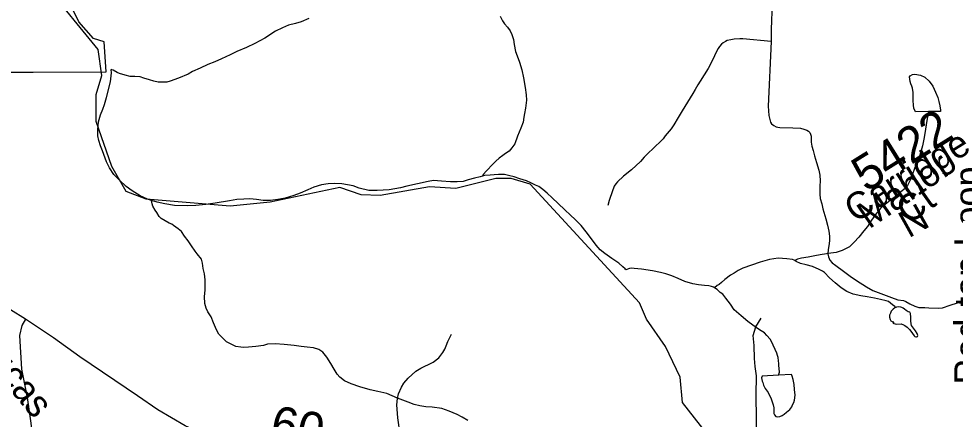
# Model space of a CAD drawing. Extents: x 2001466 to 31450019, y -30647475 to 847247.
# Drawn here: x 2156234 to 2162839, y 758412 to 761240 of the extents above; entities that cross this region are included whole.
import ezdxf

# ---------------------------------------------------------------- set-up
doc = ezdxf.new("R2010")
doc.units = 0
for name, color, linetype in [('Exist Boundary Political City Limit New', 7, 'Continuous'), ('Exist Hydrographic Creek Single Shore', 7, 'Continuous'), ('Exist Hydrographic Misc Water Feature', 7, 'Continuous'), ('Exist Road Non-System Type 51', 7, 'Continuous'), ('Exist Road Non-System Type 51 Label', 7, 'Continuous'), ('Exist Road Secondary Mileage Hundredths English Label', 7, 'Continuous'), ('Exist Road Secondary Type 51 Attributed', 7, 'Continuous'), ('Exist Road Secondary Type 51 Label', 7, 'Continuous'), ('Exist Road Secondary Type 51 Number Label', 7, 'Continuous'), ('Map Preparation Boundary City Limit Buffer Line', 7, 'Continuous')]:
    doc.layers.add(name, color=color, linetype=linetype)

msp = doc.modelspace()

# ---------------------------------------------------------------- linework, layer by layer
at = {"layer": 'Exist Boundary Political City Limit New'}
msp.add_lwpolyline([(2155928.5, 760863.1), (2156336.5, 760863.4), (2156851.2, 760865.1), (2156837.8, 761076.4), (2156760.8, 761100.1), (2156657.8, 761217.6), (2156606, 761323.4)], dxfattribs=at)
at = {"layer": 'Exist Hydrographic Creek Single Shore'}
msp.add_lwpolyline([(2159599.3, 760112.1), (2159316.1, 760042.5), (2159132.2, 760052.8), (2158783.2, 759991.1), (2158649.3, 759997.1), (2158499.2, 760049.4), (2158008.3, 759944.7), (2157725.1, 759917.6), (2157133.2, 759965.9), (2156991.3, 760021.2), (2156891.2, 760197.2), (2156781.3, 760514.4), (2156780.3, 760704.7), (2156820.2, 760838.3), (2156794.2, 761022.6), (2156425.3, 761476.3)], dxfattribs=at)
at = {"layer": 'Exist Hydrographic Misc Water Feature'}
for points in [[(2158279.4, 761241.7), (2158225.7, 761217.4), (2158185.7, 761207.2), (2158137.7, 761194.6), (2158095.5, 761176.6), (2158044, 761152.4), (2157970, 761101.9), (2157900.3, 761065.4), (2157840.4, 761037.1), (2157772.7, 761008.8), (2157724.9, 760984.4), (2157663.2, 760956), (2157617.3, 760936.2), (2157567.2, 760915.8), (2157513.5, 760891.4), (2157459.2, 760867.2), (2157429.9, 760848.9), (2157361.8, 760820.7), (2157301.9, 760798.1), (2157277.9, 760792), (2157244.1, 760791.8), (2157218, 760791.7), (2157186.3, 760799.4), (2157155.9, 760809.2), (2157115.9, 760819.3), (2157089.9, 760828.9), (2157054, 760832.7), (2157020, 760832.6), (2156983.9, 760842.5), (2156945.9, 760852.3), (2156927.7, 760860), (2156899.8, 760875.9), (2156892, 760879.9), (2156885.9, 760881.7)], [(2159628.6, 761259.1), (2159645, 761225.4), (2159661, 761203.5), (2159681.1, 761179.4), (2159699.4, 761155.5), (2159711.5, 761129.8), (2159723.4, 761093.9), (2159727.7, 761058), (2159737.9, 761009.7), (2159750, 760977.9), (2159766.4, 760934), (2159782.6, 760880.1), (2159795.1, 760822.2), (2159805.4, 760754.5), (2159811.7, 760702.5), (2159816.1, 760664.5), (2159808.3, 760608.5), (2159800.3, 760570.3), (2159796.8, 760544.5), (2159790.8, 760510.5), (2159775.2, 760468.3), (2159751.5, 760410.2), (2159731.8, 760358), (2159711.9, 760328.1), (2159692.2, 760306), (2159668.2, 760287.7), (2159648.1, 760273.7), (2159622.1, 760255.3), (2159598.3, 760235.4), (2159578.4, 760213.2), (2159532.9, 760167), (2159510.7, 760141.1), (2159505, 760128.6)], [(2157170.5, 759957.6), (2157143, 759965.4), (2157090.3, 759989.2), (2157034.7, 760024.8), (2156992.3, 760056.7), (2156942.2, 760102.4), (2156905.5, 760140), (2156875.2, 760188), (2156853.3, 760229.8), (2156825, 760307.5), (2156810.8, 760341.7), (2156798.7, 760381.3), (2156792.2, 760413.6), (2156791.7, 760457.4), (2156797.7, 760511.3), (2156811.2, 760561.6), (2156827.2, 760601.7), (2156838.9, 760635.7), (2156852.8, 760683.9), (2156880.5, 760795.7), (2156887.7, 760857.9), (2156885.9, 760881.7)], [(2162649.5, 760584.5), (2162557.4, 760581.8), (2162547.3, 760608), (2162543.2, 760629.7), (2162541.4, 760661.7), (2162541.2, 760693.8), (2162540.8, 760719.8), (2162536.9, 760749.6), (2162532.4, 760763.6), (2162524.4, 760779.4), (2162520.5, 760797.5), (2162516.2, 760829.4), (2162520.5, 760837.7), (2162536.3, 760845.8), (2162553.9, 760849.6), (2162594.3, 760841.9), (2162624.4, 760826.4), (2162654.2, 760798.3), (2162680.4, 760764.3), (2162698.5, 760722.7), (2162714.7, 760684.9), (2162723.3, 760654.9), (2162729.4, 760624.7), (2162733.7, 760594.8), (2162735.4, 760584.8), (2162649.5, 760584.5)], [(2162649.5, 760584.5), (2162641.9, 760548.3), (2162635.9, 760508.2), (2162626.3, 760444.4), (2162616.9, 760390.2), (2162607, 760342.2), (2162589.2, 760278), (2162561.7, 760207.9), (2162537.9, 760143.8), (2162521.9, 760104), (2162502.6, 760061.9), (2162484.8, 760041.4), (2162454.9, 760017.5), (2162430.7, 759995.3), (2162390.9, 759967.2), (2162367.1, 759946.9), (2162321.6, 759908.7), (2162283.4, 759868.6), (2162248, 759818.4), (2162220.3, 759772.4), (2162194.5, 759742.2), (2162158.6, 759698.1), (2162124.9, 759663.8), (2162092.7, 759629.7), (2162041.1, 759605.1), (2161999.4, 759589.1), (2161961.7, 759584.7), (2161929.5, 759580.6), (2161885.4, 759574.3), (2161849.4, 759566.4), (2161801.2, 759557.8), (2161754, 759549.6), (2161725.9, 759541.6), (2161707.5, 759533.5)], [(2159505, 760128.6), (2159487.4, 760124.8), (2159449, 760114.3), (2159403.3, 760102.2), (2159369.2, 760091.9), (2159327.2, 760087.7), (2159279.6, 760089.7), (2159215.7, 760093.3), (2159159.7, 760096.9), (2159121.5, 760090.4), (2158971.6, 760057.9), (2158925.9, 760045.4), (2158847.8, 760033.3), (2158762.1, 760026.8), (2158702.2, 760026.5), (2158635.8, 760043.8), (2158591.7, 760059.8), (2158514, 760075.3), (2158459.8, 760077), (2158415.5, 760074.7), (2158370, 760068.6), (2158315.9, 760052.1), (2158272, 760031.9), (2158220.1, 760007.8), (2158174.4, 759991.5), (2158114.3, 759973), (2158062.4, 759964.6), (2158010.6, 759956.3), (2157958.5, 759956), (2157910.5, 759963.7), (2157864.4, 759969.8), (2157822.3, 759967.3), (2157772.7, 759965.1), (2157720.4, 759954.7), (2157620.8, 759938.1), (2157552.7, 759927.7), (2157482.8, 759921.7), (2157422.9, 759919), (2157333.1, 759920.8), (2157264.8, 759932.4), (2157210.7, 759945.8), (2157170.5, 759957.6)], [(2160516.5, 759466.5), (2160510.4, 759474.8), (2160494.4, 759488.6), (2160466.3, 759514.3), (2160446.2, 759528.3), (2160417.9, 759548), (2160367.8, 759581.9), (2160335.7, 759607.9), (2160307.4, 759641.4), (2160267, 759695.3), (2160237, 759735.1), (2160200.9, 759780.8), (2160158.5, 759822.5), (2160126.5, 759854.5), (2160084.5, 759890.1), (2160038.1, 759936), (2159995.9, 759975.7), (2159959.8, 760007.5), (2159929.7, 760035.2), (2159901.6, 760055.2), (2159879.4, 760065.1), (2159851.1, 760078.7), (2159815.4, 760094.6), (2159768.7, 760110.2), (2159728.9, 760123.9), (2159688.9, 760134), (2159659, 760139.8), (2159618.8, 760139.4), (2159587, 760137.3), (2159559.1, 760135), (2159518.7, 760133), (2159505, 760128.6)], [(2161408.3, 757986.4), (2161351.3, 758055.4), (2161317.2, 758138.1), (2161083.3, 758313.5), (2160915.1, 758530.2), (2160898.1, 758710.9), (2160796.2, 758926.3), (2160662.3, 759119.3), (2160611.2, 759235.1), (2159840.3, 760071.1), (2159707.2, 760113.2), (2159599.3, 760112.1)], [(2159400.6, 758404.5), (2159360.8, 758428.4), (2159326.4, 758446.2), (2159270.4, 758470.1), (2159218.3, 758489.7), (2159150.3, 758499.2), (2159104.3, 758500.9), (2159062.3, 758506.8), (2159023.9, 758516.7), (2158980.3, 758532.2), (2158906.2, 758562), (2158829.8, 758593.5), (2158767.4, 758609), (2158713.7, 758620.8), (2158639.7, 758640.5), (2158577.7, 758662), (2158531.2, 758683.7), (2158499.4, 758709.6), (2158479.1, 758731.3), (2158459, 758765.2), (2158434.4, 758807), (2158408.2, 758851.2), (2158378.4, 758886.9), (2158349.9, 758904.6), (2158314, 758916.5), (2158268.3, 758922.2), (2158226.5, 758926.1), (2158176.3, 758933.7), (2158106.1, 758941), (2158042.1, 758945), (2157988.2, 758942.7), (2157960.1, 758934.3), (2157906, 758926.3), (2157854.3, 758921.9), (2157820.5, 758919.8), (2157800.4, 758921.6), (2157764.3, 758927.4), (2157760.4, 758929.2), (2157700.3, 758959), (2157665.9, 758992.6), (2157646, 759012.7), (2157627.9, 759044.6), (2157607.2, 759094.4), (2157591.2, 759136.1), (2157568.9, 759170.4), (2157557, 759196.1), (2157546.5, 759230.1), (2157544.7, 759279.9), (2157548.2, 759324), (2157548, 759356.1), (2157549.8, 759398), (2157545.5, 759440), (2157535.3, 759476.1), (2157531, 759514), (2157523, 759542), (2157493, 759579.4), (2157478.5, 759599.4), (2157452.4, 759637.4), (2157428.2, 759673.2), (2157403.8, 759705.3), (2157381.9, 759736.9), (2157357.7, 759756.8), (2157325.9, 759780.7), (2157313.6, 759788.7), (2157295.8, 759796.6), (2157239.4, 759830.3), (2157225.6, 759844.2), (2157207.2, 759872.1), (2157197.1, 759887.8), (2157180.9, 759915.8), (2157175, 759933.7), (2157170.5, 759957.6)], [(2161707.5, 759533.5), (2161703.6, 759535.3), (2161691.7, 759541.1), (2161651.7, 759545.2), (2161589.8, 759548.9), (2161527.6, 759540.4), (2161462, 759521.9), (2161401.9, 759499.8), (2161340.2, 759479.5), (2161308.2, 759463.2), (2161278.5, 759445), (2161254.5, 759428.7), (2161214.5, 759398.7), (2161190.7, 759378.4), (2161172.7, 759364.5), (2161160.8, 759356.5), (2161140.7, 759340.5)], [(2162419.2, 759201.5), (2162413, 759207.7), (2162395.4, 759221.3), (2162367.1, 759243.1), (2162351.1, 759249.1), (2162311.1, 759258.8), (2162269.1, 759266.8), (2162217.2, 759276.3), (2162172.9, 759284.2), (2162118.8, 759295.6), (2162075.1, 759313.6), (2162034.5, 759341.2), (2161992.7, 759375.1), (2161952.7, 759410.8), (2161916, 759448.8), (2161902, 759458.6), (2161878.1, 759470.4), (2161832.1, 759490.3), (2161788, 759501.8), (2161747.6, 759511.6), (2161715.9, 759527.3), (2161707.5, 759533.5)], [(2161140.7, 759340.5), (2161134.9, 759344.2), (2161119, 759350.3), (2161100.9, 759354.2), (2161071, 759357.9), (2161029.1, 759361.4), (2160987.1, 759369.4), (2160932.6, 759384.9), (2160884.8, 759406.8), (2160840.7, 759424.4), (2160796.6, 759440.4), (2160760.5, 759448.3), (2160702.5, 759459.9), (2160626.6, 759471.4), (2160600.6, 759475.3), (2160574.5, 759477.2), (2160552.2, 759479), (2160542.6, 759476.8), (2160516.5, 759466.5)], [(2161592, 758723), (2161598.4, 758745.2), (2161598, 758771.2), (2161595.7, 758791), (2161593.7, 758807.1), (2161591.6, 758824.9), (2161589.8, 758849.1), (2161585.7, 758863.1), (2161579.3, 758879), (2161569.2, 758904.9), (2161554.9, 758936.7), (2161547.1, 758952.9), (2161533, 758978.6), (2161510.6, 759004.2), (2161494.4, 759022.5), (2161458.5, 759044.2), (2161410.7, 759075.7), (2161376.3, 759103.7), (2161328.1, 759143.4), (2161279.7, 759185.2), (2161253.7, 759224.8), (2161221.5, 759268.6), (2161198.9, 759294.7), (2161181.3, 759308.4), (2161159.1, 759328.4), (2161140.7, 759340.5)], [(2162419.2, 759201.5), (2162413.4, 759199.5), (2162401.6, 759189.2), (2162387.4, 759175.5), (2162381.7, 759161.4), (2162375.7, 759147.2), (2162375.7, 759133.5), (2162380.2, 759117.4), (2162384.1, 759107.4), (2162394, 759103.5), (2162405.7, 759099.7), (2162398.1, 759091.5), (2162421.7, 759083.5), (2162457.7, 759085.7), (2162473.7, 759079.7), (2162484, 759074.1), (2162500.2, 759061.9), (2162516.2, 759046.1), (2162526, 759034), (2162536.7, 759018.2), (2162548.4, 759002.2), (2162554.7, 758996.4), (2162560.3, 758994.4), (2162566.2, 758994.3), (2162572.6, 758996.6), (2162574.2, 759004.4), (2162570.7, 759018.4), (2162558.4, 759036.5), (2162536.3, 759064.2), (2162529.7, 759074.1), (2162528.1, 759086.1), (2162526.2, 759108.2), (2162525.8, 759134.3), (2162523.4, 759158.2), (2162517.4, 759168), (2162507.4, 759172), (2162499.2, 759176), (2162493.4, 759180.1), (2162481.5, 759190.1), (2162471.5, 759196.1), (2162461.4, 759201.6), (2162455.3, 759203.7), (2162437.4, 759205.6), (2162423.5, 759203.7), (2162419.2, 759201.5)], [(2161592, 758723), (2161476.2, 758716.5), (2161472.5, 758706.2), (2161476.6, 758682.5), (2161480.9, 758672.5), (2161486.8, 758654.5), (2161498.9, 758630.4), (2161519, 758600.6), (2161539.3, 758556.9), (2161547.5, 758536.6), (2161549.6, 758528.6), (2161555.7, 758514.7), (2161559.6, 758493), (2161559.4, 758470.7), (2161559.8, 758452.8), (2161564.1, 758442.9), (2161574, 758432.9), (2161587.7, 758429.1), (2161601.6, 758431.1), (2161617.8, 758439.2), (2161632, 758449.2), (2161649.4, 758463.2), (2161671.6, 758481.4), (2161685.3, 758499.5), (2161691.5, 758515.6), (2161701.3, 758531.6), (2161705.2, 758547.6), (2161708.7, 758581.6), (2161704.8, 758621.6), (2161702.7, 758657.5), (2161696.4, 758693.4), (2161688.2, 758717.8), (2161684.3, 758727.7), (2161592, 758723)]]:
    msp.add_lwpolyline(points, dxfattribs=at)
at = {"layer": 'Exist Road Non-System Type 51'}
for points in [[(2161544.8, 761296.6), (2161541.7, 761220.7), (2161540.2, 761170.5), (2161539.4, 761080.3)], [(2161539.4, 761080.3), (2161341, 761098.4), (2161319.8, 761098.8), (2161278.9, 761095.8), (2161255.7, 761092.1), (2161231.1, 761085.2), (2161217.4, 761078.9), (2161203, 761068.8), (2161190.6, 761059.7), (2161175.5, 761044.8), (2161165.6, 761030.6), (2161153.8, 761008.4), (2161126.5, 760948.2), (2161095.1, 760889.8), (2161040.1, 760799.4), (2161024.3, 760773.1), (2161004.7, 760740.9), (2160988.9, 760712.8), (2160912.2, 760590), (2160884.7, 760543.6), (2160853.2, 760491.2), (2160835.6, 760463.2), (2160794, 760412.7), (2160778.2, 760392.6), (2160701, 760317.8), (2160679.2, 760297.4), (2160645.5, 760263.1), (2160617.9, 760232.9), (2160554.5, 760174.2), (2160499, 760127.5), (2160457.4, 760089.2), (2160445.5, 760075), (2160433.7, 760056.9), (2160402.6, 759970.5), (2160396.9, 759956.5), (2160389.6, 759922.2)], [(2161539.4, 761080.3), (2161520, 760622.4), (2161524.6, 760556.5), (2161535.3, 760510.5), (2161543.4, 760498.5), (2161559.4, 760486.8), (2161576, 760478), (2161587.3, 760473.6), (2161601.7, 760471.1), (2161693.6, 760470.2), (2161747.8, 760466.7), (2161771.8, 760461), (2161791.9, 760453.2), (2161802.7, 760446.2), (2161812.1, 760437.4), (2161817.5, 760424.7), (2161821.4, 760410), (2161822.5, 760395.6), (2161822.7, 760367.6), (2161827.2, 760341.5), (2161835.5, 760309.5), (2161845.7, 760271.7), (2161860.4, 760225.8), (2161876.3, 760171.3), (2161883.4, 760136.2), (2161885.7, 760096.1), (2161884.2, 760058.2), (2161884.3, 760036.2), (2161884.6, 760002.2), (2161887, 759972.1), (2161897.4, 759932.3), (2161905.9, 759898.3), (2161926.6, 759828.5), (2161937.1, 759782.7), (2161947.4, 759740.7), (2161951.9, 759704.8), (2161950.8, 759672.6), (2161946.5, 759636.7), (2161943, 759610.8), (2161941.1, 759580.6), (2161945.5, 759558.8), (2161953.6, 759536.8), (2161969.8, 759517.1), (2161996, 759497.3), (2162050.6, 759457.8), (2162096.9, 759422.3), (2162142.2, 759391.7), (2162212.1, 759347.9), (2162258, 759322), (2162388.3, 759271.3), (2162434, 759255.8), (2162473.2, 759250.9), (2162491, 759244.1), (2162517.5, 759227.8), (2162554.4, 759211.6), (2162582.4, 759202.7), (2162623.8, 759201.3), (2162653.3, 759199.8), (2162721.2, 759196.8), (2162749.2, 759198.3), (2162803.8, 759219), (2162854, 759233.8)], [(2161440.3, 758002.2), (2161440.3, 758238.5), (2161434.4, 758584), (2161437.3, 758719.9), (2161428.5, 758784.8), (2161422.6, 758841), (2161419.6, 758932.5), (2161413.7, 759003.4), (2161431.4, 759065.4), (2161469.8, 759127.4)], [(2158959.6, 757993.1), (2158952.5, 758059.3), (2158948, 758103.4), (2158941.2, 758187.3), (2158908.6, 758422.9), (2158901.7, 758514.9), (2158905.2, 758558.8), (2158912.9, 758592.8), (2158934.4, 758639.2), (2158950, 758667.3), (2158979.8, 758703.6), (2159035.1, 758752.1), (2159069, 758772.6), (2159098.8, 758786.8), (2159124.7, 758799.1), (2159156.6, 758815.4), (2159196.2, 758846), (2159212, 758864.1), (2159225.8, 758884.2), (2159239.7, 758906.3), (2159249.4, 758930.5), (2159261, 758960.6), (2159286.9, 759014.5)]]:
    msp.add_lwpolyline(points, dxfattribs=at)
at = {"layer": 'Exist Road Secondary Type 51 Attributed'}
for points in [[(2156281.5, 759118.2), (2156067.5, 759250.2), (2155889.6, 759337.1), (2155355.5, 759566.4), (2155081.3, 759689.9), (2154959.9, 759728.7), (2154706.2, 759773.7), (2154308.6, 759838.6), (2153795.3, 759909.8), (2153600.7, 759916.1), (2153447.9, 759907.7), (2153134.5, 759844.9), (2152424.6, 759647), (2151820.3, 759485.8), (2151650.8, 759447), (2151525.2, 759440.7), (2151379.8, 759446), (2151258.4, 759466.9), (2151062.2, 759549.6), (2150805.8, 759653.3), (2150605.4, 759748.6)], [(2156281.5, 759118.2), (2156255.6, 759074.8), (2156238.9, 759003.6), (2156253.5, 758766.9), (2156294.3, 758565.9), (2156346.6, 758201.5), (2156427.2, 757688.4), (2156487.9, 757355.4), (2156520.3, 757068.5), (2156532.9, 756838.1), (2156537.1, 756643.4), (2156523.5, 756350.2), (2156510.9, 756010.9), (2156520.3, 755801.5), (2156551.7, 755621.4), (2156599.9, 755418.2), (2156664.7, 755238.1), (2156760, 755058), (2156904.4, 754760.7), (2156980, 754596.8)], [(2159234.4, 757940.2), (2159095.7, 757972.7), (2158388.9, 758115.1), (2157977.7, 758196.8), (2157685.2, 758261.7), (2157525.1, 758313), (2157407.9, 758365.3), (2157214.9, 758478.4), (2157071.5, 758576.9), (2156666, 758852.3), (2156479.8, 758988.4), (2156281.5, 759118.2)]]:
    msp.add_lwpolyline(points, dxfattribs=at)
at = {"layer": 'Map Preparation Boundary City Limit Buffer Line'}
msp.add_lwpolyline([(2155928.5, 760863.1), (2156336.5, 760863.4), (2156851.2, 760865.1), (2156837.8, 761076.4), (2156760.8, 761100.1), (2156657.8, 761217.6), (2156606, 761323.4)], dxfattribs=at)

# ---------------------------------------------------------------- texts
at = {"layer": 'Exist Road Non-System Type 51 Label'}
msp.add_text('Red-top Loop', height=190, rotation=90, dxfattribs=at).set_placement((2163022.1, 758657))
at = {"layer": 'Exist Road Secondary Mileage Hundredths English Label'}
msp.add_text('.60', height=250, rotation=349.86096, dxfattribs=at).set_placement((2157906.1, 758283))
at = {"layer": 'Exist Road Secondary Type 51 Label'}
for s, rotation, p in [('Carridge', 31.7372, (2162132.6, 759794.9)), ('Manor', 34.30212, (2162231.2, 759751.8)), ('Ct', 35.27514, (2162509.2, 759782.4)), ('N', 29.12961, (2162510.2, 759689)), ('Lucas', 309.5935, (2155911.8, 758931))]:
    msp.add_text(s, height=190, rotation=rotation, dxfattribs=at).set_placement(p)
at = {"layer": 'Exist Road Secondary Type 51 Number Label'}
msp.add_text('5422', height=250, rotation=31.91803, dxfattribs=at).set_placement((2162211.1, 760009.8))

doc.saveas('drawing.dxf')
